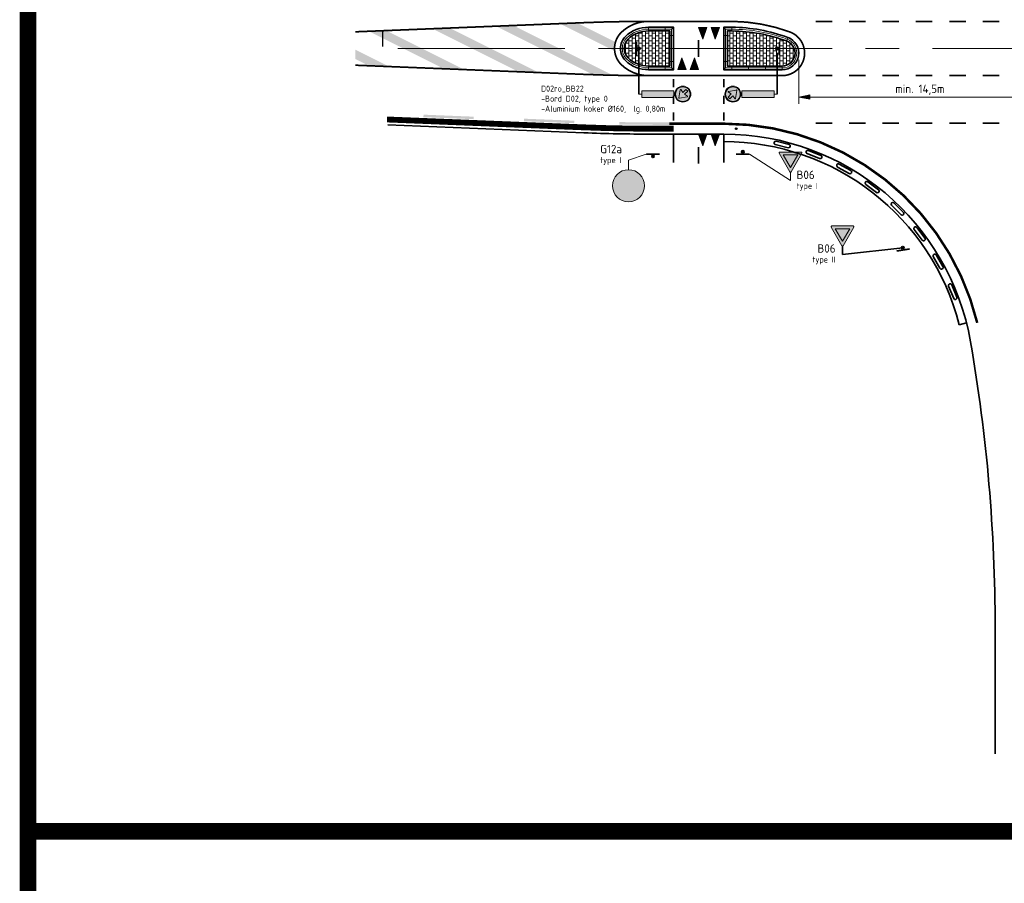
# Model space of a CAD drawing. Header units: metres. Extents: x -699 to 2316, y -1199 to 781.
# Tile 290 of 593: x 275 to 334, y 85 to 136. Entities that reach past the tile are written whole.
import ezdxf

# ---------------------------------------------------------------- set-up
doc = ezdxf.new("R2010")
doc.units = ezdxf.units.M
doc.header["$PDMODE"] = 1
doc.linetypes.add('AM-AS', pattern=[16, 10, -2, 2, -2])
doc.linetypes.add('VW-1-1_STREEP', pattern=[2, 1, -1])
for name, color, linetype, lineweight in [('B-WE-VW-VERKEERSTEKEN_BORD-GD', 252, 'Continuous', 18), ('N-WA-IE-MEUBILAIR_WEGMEUBILAIR-S', 7, 'Continuous', 25), ('N-WA-VW-MARKERING_DYNAMISCH-G', 7, 'Continuous', 35), ('N-WA-VW-VERKEERSTEKEN_BORD-G', 7, 'Continuous', 35), ('N-WE-AM-AS-G', 10, 'AM-AS', 18), ('N-WE-VH-KANTVERHARDING-G', 210, 'Continuous', 35), ('N-WE-VH-M-200', 7, 'Continuous', 18), ('N-WE-VH-STOOTBAND-G', 7, 'Continuous', 35), ('N-WE-VH-VERHARDING_BETON-G', 252, 'Continuous', 35), ('N-WE-VH-VERHARDING_BETONSTRAATSTEEN-A', 252, 'Continuous', 18), ('N-WE-VW-MARKERING_DWARS_DRIEHOEK_5070-G', 7, 'VW-HAAIETAND70-L-N', 35), ('N-WE-VW-MARKERING_LANGS_STREEP_DOORGETROKKEN_010-G', 7, 'Continuous', 13), ('N-WE-VW-MARKERING_LANGS_STREEP_DOORGETROKKEN_015-G', 7, 'Continuous', 13), ('X-XX-AL-M', 7, 'Continuous', 18)]:
    doc.layers.add(name, color=color, linetype=linetype, lineweight=lineweight)
for name, color, linetype, lineweight, true_color in [('N-WA-VW-VERKEERSTEKEN_BLAUW', 7, 'Continuous', 5, 0x005b8c), ('N-WA-VW-VERKEERSTEKEN_GEEL', 7, 'Continuous', 5, 0xf7b500), ('N-WA-VW-VERKEERSTEKEN_ROOD', 7, 'Continuous', 5, 0xbb1e10), ('N-WA-VW-VERKEERSTEKEN_WIT', 7, 'Continuous', 5, 0xf1f0ea)]:
    doc.layers.add(name, color=color, linetype=linetype, lineweight=lineweight, true_color=true_color)
doc.layers.add('N-WE-VW-MARKERING_OVERIG_VERDRIJFSTREEP-G', color=7, linetype='Continuous')
doc.layers.add('to-xx-view', color=1, linetype='Continuous', lineweight=25, plot=False)
doc.styles.add('NLCS-ISO Standaard', font='NLCS-ISO.ttf')
doc.linetypes.add('VW-HAAIETAND70-L-N', pattern='A,0,-0.5,[149,NLCS.SHX,S=1,R=0,X=-0.625,Y=0],-0.5', length=1)
doc.dimstyles.new('NLCS-M200-T25-Pijl', dxfattribs={"dimtxt": 0.5, "dimasz": 0.375, "dimexe": 0.4, "dimexo": 0.4, "dimgap": 0.14, "dimtad": 1, "dimlfac": -1, "dimzin": 0, "dimdsep": 46, "dimtxsty": 'NLCS-ISO Standaard', "dimblk": 'Pijl', "dimblk1": 'Pijl', "dimblk2": 'Pijl', "dimcen": 2.5, "dimdle": 2, "dimclrd": 256, "dimclre": 256, "dimclrt": 256, "dimadec": 0, "dimazin": 0, "dimtfac": 1, "dimtofl": 0, "dimtmove": 0, "dimatfit": 3, "dimldrblk": 'Pijl', "dimfxl": 1, "dimtolj": 1, "dimtzin": 0, "dimlwd": 18, "dimlwe": 18, "dimarcsym": 0})

# ---------------------------------------------------------------- blocks, each defined once
blk = doc.blocks.new('Haai70')
at = {"linetype": 'Continuous', "lineweight": 5}
blk.add_hatch(color=256, dxfattribs=at).paths.add_polyline_path([(-0.25, 0), (0.2499999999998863, 2.273736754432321e-13), (2.842170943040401e-14, -0.7000000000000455)])
blk.add_lwpolyline([(-0.25, 0), (0.2499999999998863, 2.273736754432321e-13), (2.842170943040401e-14, -0.7000000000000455)], close=True, dxfattribs=at)
blk = doc.blocks.new('SIE-WEG_GLASBOLREFLECTOR-SO')
for p, q in [((-0.3750000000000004, 0), (-0.199132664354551, 0)), ((-0.1411659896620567, 0.1408067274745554), (-0.2649110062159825, 0.2645517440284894)), ((-4.547473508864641e-16, 0.1999981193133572), (-4.547473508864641e-16, 0.375)), ((0.1422886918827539, 0.1414213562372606), (0.2654190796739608, 0.2645517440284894)), ((0.2008673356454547, 0), (0.3749999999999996, 0)), ((-0.2649110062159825, -0.2657783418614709), (-0.1405540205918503, -0.1414213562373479)), ((-4.547473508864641e-16, -0.375), (-4.547473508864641e-16, -0.1999981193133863)), ((0.2654190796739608, -0.2657783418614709), (0.1416740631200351, -0.1420333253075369))]:
    blk.add_line(p, q)
for centre, radius in [((-4.547473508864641e-16, 0), 0.375), ((0.000867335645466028, 0), 0.2)]:
    blk.add_circle(centre, radius)
blk = doc.blocks.new('glasbol')
at = {"layer": 'N-WA-IE-MEUBILAIR_WEGMEUBILAIR-S'}
blk.add_blockref('SIE-WEG_GLASBOLREFLECTOR-SO', (-0.0008673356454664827, 0), dxfattribs=at)
blk = doc.blocks.new('PAAL')
h = blk.add_hatch(color=256)
edge = h.paths.add_edge_path()
edge.add_arc((0, 0), 0.07500000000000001, 0, 360)
at = {"const_width": 0.1, "flags": 128}
blk.add_lwpolyline([(0.4000000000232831, 0.1375000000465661), (-0.3999999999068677, 0.1375000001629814)], dxfattribs=at)
blk.add_circle((0, 0), 0.07500000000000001)
blk = doc.blocks.new('B06')
at = {"layer": 'N-WA-VW-VERKEERSTEKEN_ROOD'}
h = blk.add_hatch(color=256, dxfattribs=at)
edge = h.paths.add_edge_path()
edge.add_arc((-0.322549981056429, 0.5789099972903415), 0.02110199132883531, 88.06856073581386, 215.1021070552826)
edge.add_line((-0.339814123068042, 0.5667756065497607), (-0.01740215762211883, 0.009035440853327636))
edge.add_arc((-9.039658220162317e-05, 0.02110179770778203), 0.02110199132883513, 214.8766292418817, 325.6142588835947)
edge.add_line((0.01732410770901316, 0.009184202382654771), (0.3396500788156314, 0.5667756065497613))
edge.add_arc((0.3223859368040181, 0.5789099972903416), 0.02110199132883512, 324.897892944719, 451.9314392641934)
edge.add_line((0.3216747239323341, 0.5999999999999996), (-0.3218387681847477, 0.5999999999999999))
h.paths.add_polyline_path([(0.2158005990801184, 0.5173301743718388), (-0.2159742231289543, 0.517330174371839), (-8.681202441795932e-05, 0.1435066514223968)], flags=16)
at = {"layer": 'N-WA-VW-VERKEERSTEKEN_WIT'}
blk.add_hatch(color=256, dxfattribs=at).paths.add_polyline_path([(-0.2159742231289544, 0.517330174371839), (-8.681202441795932e-05, 0.1435066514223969), (0.2158005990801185, 0.5173301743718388)])
at = {"layer": 'N-WA-VW-VERKEERSTEKEN_ROOD'}
blk.add_lwpolyline([(-0.3218387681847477, 0.5999999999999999, 0.619021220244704), (-0.339814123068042, 0.5667756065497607), (-0.01740215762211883, 0.009035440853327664, 0.5246646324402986), (0.01732410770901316, 0.009184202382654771), (0.3396500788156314, 0.5667756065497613, 0.6190212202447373), (0.3216747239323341, 0.5999999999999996)], format="xyb", close=True, dxfattribs=at)
blk.add_lwpolyline([(0.2158005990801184, 0.5173301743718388), (-0.2159742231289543, 0.517330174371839), (-8.681202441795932e-05, 0.1435066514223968)], close=True, dxfattribs=at)
blk = doc.blocks.new('g12A')
at = {"layer": 'N-WA-VW-VERKEERSTEKEN_BLAUW'}
h = blk.add_hatch(color=256, dxfattribs=at)
edge = h.paths.add_edge_path()
edge.add_arc((2.764863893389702e-10, 0.4800000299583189), 0.4418718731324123, 0, 360)
edge = h.paths.add_edge_path(flags=0)
edge.add_line((0.07133211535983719, 0.3507374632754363), (0.08569806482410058, 0.3206364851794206))
edge.add_arc((0.1439608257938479, 0.227577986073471), 0.1097926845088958, 122.0501669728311, 173.654965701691)
edge.add_line((0.03484068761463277, 0.239711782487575), (0.01874000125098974, 0.2396578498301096))
edge.add_line((0.01874000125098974, 0.2396578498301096), (0.07133211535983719, 0.3507374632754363))
h.paths.add_polyline_path([(-0.1022216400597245, 0.3588639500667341), (-0.09913572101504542, 0.3673521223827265), (0.03737177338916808, 0.3673521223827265), (-0.01354741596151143, 0.2598058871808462)], flags=0)
edge = h.paths.add_edge_path(flags=0)
edge.add_arc((0.1439608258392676, 0.2275779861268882), 0.07198901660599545, 200.7712522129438, 454.9338805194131)
edge.add_line((0.1377693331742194, 0.2993002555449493), (0.1840121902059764, 0.2024075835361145))
edge.add_line((0.1840121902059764, 0.2024075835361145), (0.07665082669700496, 0.2020479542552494))
edge = h.paths.add_edge_path(flags=0)
edge.add_line((0.1241772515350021, 0.2400110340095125), (0.1021443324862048, 0.2861766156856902))
edge.add_arc((0.1439608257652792, 0.2275779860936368), 0.0719890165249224, 125.5119851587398, 170.1931474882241)
edge.add_line((0.07302374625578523, 0.2398396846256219), (0.1241772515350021, 0.2400110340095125))
edge = h.paths.add_edge_path(flags=0)
edge.add_line((-0.127300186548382, 0.2898825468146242), (-0.1557746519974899, 0.2115602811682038))
edge.add_line((-0.1557746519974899, 0.2115602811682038), (-0.1913032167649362, 0.2244768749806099))
edge.add_line((-0.1913032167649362, 0.2244768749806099), (-0.1640048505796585, 0.2995641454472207))
edge.add_arc((-0.1633634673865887, 0.227577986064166), 0.07198901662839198, 90.5104811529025, 419.9367764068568)
edge = h.paths.add_edge_path(flags=16)
edge.add_arc((-0.1633634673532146, 0.227577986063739), 0.1097926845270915, -276.7106744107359, 12.078334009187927, ccw=False)
edge.add_line((-0.150533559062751, 0.3366184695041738), (-0.1115855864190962, 0.4437493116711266))
edge.add_line((-0.1115855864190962, 0.4437493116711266), (-0.08527556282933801, 0.4620473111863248))
edge.add_line((-0.08527556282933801, 0.4620473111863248), (-0.02514165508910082, 0.4620473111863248))
edge.add_line((-0.02514165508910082, 0.4620473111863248), (-0.02514165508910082, 0.4242436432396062))
edge.add_line((-0.02514165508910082, 0.4242436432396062), (-0.07342219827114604, 0.4242436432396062))
edge.add_line((-0.07342219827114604, 0.4242436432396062), (-0.08015481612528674, 0.4195612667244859))
edge.add_line((-0.08015481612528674, 0.4195612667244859), (-0.08539200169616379, 0.4051557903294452))
edge.add_line((-0.08539200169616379, 0.4051557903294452), (0.03082698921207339, 0.4051557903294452))
edge.add_line((0.03082698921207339, 0.4051557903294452), (0.03082698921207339, 0.435484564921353))
edge.add_line((0.03082698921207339, 0.435484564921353), (0.1212572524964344, 0.435484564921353))
edge.add_line((0.1212572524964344, 0.435484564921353), (0.1212572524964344, 0.3976808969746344))
edge.add_line((0.1212572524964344, 0.3976808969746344), (0.09355810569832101, 0.3976808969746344))
edge.add_line((0.09355810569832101, 0.3976808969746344), (0.09126317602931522, 0.3928337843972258))
edge.add_line((0.09126317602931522, 0.3928337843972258), (0.1205494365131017, 0.3348455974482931))
edge.add_arc((0.1439608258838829, 0.2275779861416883), 0.1097926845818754, -166.48306365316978, 102.31186368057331, ccw=False)
edge.add_line((0.03720930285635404, 0.2019158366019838), (-0.01231500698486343, 0.2017499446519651))
edge.add_line((-0.01231500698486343, 0.2017499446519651), (-0.0560013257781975, 0.250551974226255))
edge = h.paths.add_edge_path(flags=0)
edge.add_line((-0.1847741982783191, 0.6181774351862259), (-0.1616456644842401, 0.6798243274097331))
edge.add_arc((-0.1633634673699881, 0.6102051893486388), 0.06964032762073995, 88.58655405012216, 252.5646608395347)
edge.add_arc((-0.1634657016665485, 0.6102029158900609), 0.06960759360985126, 252.6443855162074, 410.2965501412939)
edge.add_line((-0.1189993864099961, 0.6637562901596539), (-0.1421480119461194, 0.6020300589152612))
edge.add_arc((-0.1633805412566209, 0.6103164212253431), 0.02279219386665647, 159.8243451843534, 338.68092333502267, ccw=False)
edge = h.paths.add_edge_path(flags=16)
edge.add_line((-0.2290493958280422, 0.722249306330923), (-0.2231880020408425, 0.7025301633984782))
edge.add_arc((-0.1633853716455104, 0.6102074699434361), 0.1099992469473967, 122.933413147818, 356.516282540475)
edge.add_line((-0.05358939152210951, 0.603523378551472), (-0.02661094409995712, 0.5763925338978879))
edge.add_line((-0.02661094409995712, 0.5763925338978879), (0.03882178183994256, 0.5756263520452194))
edge.add_arc((0.1440178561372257, 0.6077343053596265), 0.109986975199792, 196.9732412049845, 325.7313202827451)
edge.add_arc((0.1440297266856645, 0.6077298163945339), 0.1099746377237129, 325.7297707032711, 528.3780169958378)
edge.add_line((0.0363097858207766, 0.6298846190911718), (-0.001219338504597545, 0.6300139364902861))
edge.add_line((-0.001219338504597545, 0.6300139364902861), (0.02285311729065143, 0.678866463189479))
edge.add_line((0.02285311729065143, 0.678866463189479), (-0.03462750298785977, 0.7511687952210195))
edge.add_line((-0.03462750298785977, 0.7511687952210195), (-0.08602489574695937, 0.751633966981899))
edge.add_line((-0.08602489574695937, 0.751633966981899), (-0.08058777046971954, 0.7661262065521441))
edge.add_line((-0.08058777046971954, 0.7661262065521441), (-0.02979513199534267, 0.7656665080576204))
edge.add_line((-0.02979513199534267, 0.7656665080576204), (-0.02938106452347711, 0.8114173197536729))
edge.add_line((-0.02938106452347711, 0.8114173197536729), (-0.08918867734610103, 0.8119586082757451))
edge.add_arc((-0.08559813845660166, 0.7736877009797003), 0.0384389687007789, 95.35974492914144, 160.2664102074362)
edge.add_line((-0.1217796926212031, 0.7866665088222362), (-0.1480434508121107, 0.7191315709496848))
edge.add_arc((-0.1633853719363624, 0.6102074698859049), 0.1099992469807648, 81.98264983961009, 93.65054534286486)
edge.add_line((-0.1703891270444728, 0.7199835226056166), (-0.1771779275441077, 0.7436240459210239))
edge.add_line((-0.1771779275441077, 0.7436240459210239), (-0.2290493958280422, 0.722249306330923))
edge = h.paths.add_edge_path(flags=16)
edge.add_line((0.1998606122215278, 0.7306551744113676), (0.2001298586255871, 0.7604045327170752))
edge.add_line((0.2001298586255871, 0.7604045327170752), (0.05641776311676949, 0.7617051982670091))
edge.add_arc((0.05620445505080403, 0.7527826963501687), 0.008925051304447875, 88.63050470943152, 201.4910732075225)
edge.add_line((0.04789992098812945, 0.7495129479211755), (0.07001343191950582, 0.7123479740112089))
edge.add_arc((0.07510472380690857, 0.7196974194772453), 0.008940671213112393, 235.287910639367, 307.1403180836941)
edge.add_line((0.08050282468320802, 0.7125702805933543), (0.100577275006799, 0.7231812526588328))
edge.add_line((0.100577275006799, 0.7231812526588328), (0.1209031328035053, 0.7292360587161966))
edge.add_line((0.1209031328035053, 0.7292360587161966), (0.1418349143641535, 0.7311077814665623))
edge.add_line((0.1418349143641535, 0.7311077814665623), (0.1998606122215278, 0.7306551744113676))
edge = h.paths.add_edge_path(flags=0)
edge.add_line((0.1442727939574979, 0.5853460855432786), (0.06225347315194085, 0.5860884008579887))
edge.add_arc((0.1439889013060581, 0.6059118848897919), 0.0841049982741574, 193.6328440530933, 467.4521142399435)
edge.add_arc((0.1439522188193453, 0.6079051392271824), 0.08219442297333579, 107.8444319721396, 172.0174188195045)
edge.add_line((0.06255423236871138, 0.6193196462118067), (0.1445735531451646, 0.6185773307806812))
edge.add_arc((0.1398311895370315, 0.6020032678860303), 0.01723918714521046, -75.06958113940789, 74.0324992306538, ccw=False)
at = {"layer": 'N-WA-VW-VERKEERSTEKEN_WIT'}
h = blk.add_hatch(color=256, dxfattribs=at)
h.dxf.hatch_style = 1
edge = h.paths.add_edge_path()
edge.add_arc((0, 0.4799999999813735), 0.48, 0, 360)
at = {"layer": 'N-WA-VW-VERKEERSTEKEN_BLAUW'}
blk.add_circle((0, 0.4799999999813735), 0.48, dxfattribs=at)
blk = doc.blocks.new('D02 (op zuil)')
at = {"layer": 'N-WA-VW-VERKEERSTEKEN_BLAUW'}
h = blk.add_hatch(color=256, dxfattribs=at)
h.paths.add_polyline_path([(-0.2761699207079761, 0.3, 1), (0.2761699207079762, 0.3, 1)])
h.paths.add_polyline_path([(0.1537844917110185, 0.1733313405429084, -0.6532438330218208), (0.13924349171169, 0.1516497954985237), (-0.1577722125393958, 0.204860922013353, -0.6916038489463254), (-0.163818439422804, 0.2350311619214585), (-0.05976376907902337, 0.300042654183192), (-0.1769901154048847, 0.4172969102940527), (-0.1119036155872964, 0.4823834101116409), (0.005350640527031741, 0.3651570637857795), (0.07036213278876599, 0.4692117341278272, -0.6883363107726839), (0.1004488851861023, 0.463631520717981)], flags=16)
at = {"layer": 'N-WA-VW-VERKEERSTEKEN_WIT'}
h = blk.add_hatch(color=256, dxfattribs=at)
h.paths.add_polyline_path([(-0.2999999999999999, 0.3, 1), (0.3, 0.3, 1)])
h.paths.add_polyline_path([(0.2761699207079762, 0.3, -1), (-0.2761699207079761, 0.3, -1)], flags=16)
h.paths.add_polyline_path([(-0.1769901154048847, 0.4172969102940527), (-0.1119036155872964, 0.4823834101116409), (0.005350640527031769, 0.3651570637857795), (0.07036213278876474, 0.4692117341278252, -0.6883363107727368), (0.1004488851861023, 0.4636315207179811), (0.1537844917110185, 0.1733313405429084, -0.6532438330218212), (0.13924349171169, 0.1516497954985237), (-0.1577722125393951, 0.2048609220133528, -0.6916038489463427), (-0.1638184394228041, 0.2350311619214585), (-0.05976376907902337, 0.300042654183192)], flags=0)
at = {"layer": 'N-WA-VW-VERKEERSTEKEN_BLAUW'}
blk.add_lwpolyline([(-0.1119036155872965, 0.4823834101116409), (-0.1769901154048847, 0.4172969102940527), (-0.05976376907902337, 0.300042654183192), (-0.1638184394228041, 0.2350311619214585, 0.6810149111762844), (-0.158238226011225, 0.2049444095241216), (0.13924349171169, 0.1516497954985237, 0.6532438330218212), (0.1537844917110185, 0.1733313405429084), (0.1004488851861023, 0.4636315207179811, 0.68833631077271), (0.07036213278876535, 0.4692117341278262), (0.005350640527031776, 0.3651570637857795), (-0.1119036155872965, 0.4823834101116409)], format="xyb", dxfattribs=at)
for radius in [0.3, 0.2761699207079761]:
    blk.add_circle((5.510728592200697e-17, 0.3), radius, dxfattribs=at)
blk = doc.blocks.new('Pijl')
h = blk.add_hatch(color=256)
h.paths.add_polyline_path([(2.220446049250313e-16, 0), (-1.75, 0.352142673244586), (-1.749922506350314, 1.310063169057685e-14)])
h.paths.add_polyline_path([(-1.749922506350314, 1.310063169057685e-14), (-1.749845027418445, -0.3520757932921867), (0, 0)])
for p, q in [((-1.901878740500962, 1.4210854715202e-14), (0, 0)), ((0, 0), (-1.75, 0.352142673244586)), ((-1.75, 0.352142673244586), (-1.749845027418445, -0.3520757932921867)), ((0, 0), (-1.749845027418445, -0.3520757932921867))]:
    blk.add_line(p, q)
blk = doc.blocks.new('*D1495')
at = {"layer": 'Defpoints', "color": 0, "transparency": 16777216}
for p in [(322.0557176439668, 134.2589841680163), (336.5617176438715, 131.6239927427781), (336.5617176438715, 131.6239927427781)]:
    blk.add_point(p, dxfattribs=at)
at = {"layer": 'X-XX-AL-M', "lineweight": 18, "transparency": 16777216}
for p, q in [((322.0557176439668, 133.8589841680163), (322.0557176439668, 131.2239927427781)), ((322.4307176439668, 131.6239927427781), (336.1867176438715, 131.6239927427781))]:
    blk.add_line(p, q, dxfattribs=at)
at = {"layer": 'X-XX-AL-M', "lineweight": 18, "transparency": 16777216, "xscale": 0.375, "yscale": 0.375, "zscale": 0.375, "rotation": 180}
blk.add_blockref('Pijl', (322.0557176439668, 131.6239927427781), dxfattribs=at)
at = {"layer": 'X-XX-AL-M', "lineweight": 18, "transparency": 16777216, "xscale": 0.375, "yscale": 0.375, "zscale": 0.375}
blk.add_blockref('Pijl', (336.5617176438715, 131.6239927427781), dxfattribs=at)
at = {"layer": 'X-XX-AL-M', "transparency": 16777216, "insert": (329.3087176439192, 132.0639927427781), "char_height": 0.5, "attachment_point": 5, "style": 'NLCS-ISO Standaard'}
blk.add_mtext('\\A1;min. 14,5m', dxfattribs=at)

msp = doc.modelspace()

# ---------------------------------------------------------------- hatches: boundary and pattern name
at = {"layer": 'N-WA-VW-VERKEERSTEKEN_GEEL'}
h = msp.add_hatch(color=256, dxfattribs=at)
h.dxf.hatch_style = 1
h.paths.add_polyline_path([(320.5757176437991, 131.6105256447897), (320.5757176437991, 131.9945256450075), (318.6557176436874, 131.9945256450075), (318.6557176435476, 131.6105256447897)])
at = {"layer": 'N-WE-VH-VERHARDING_BETONSTRAATSTEEN-A'}
h = msp.add_hatch(dxfattribs=at)
h.set_pattern_fill('VB-KLINKERVERHARDING', color=256, scale=0.2, style=0, pattern_type=2)
h.set_pattern_definition([(0, (-0.125, 0), (0.2, 0.15), [0.2, -0.2]), (90, (-0.125, 0), (-0.2, 1.224646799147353e-17), [])])
edge = h.paths.add_edge_path()
edge.add_arc((312.3769687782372, 134.5339841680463), 0.7750000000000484, 133.5311521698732, 226.4688478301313)
edge.add_arc((313.0657176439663, 135.2589841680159), 1.774999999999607, 226.4688478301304, 270.0000000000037)
edge.add_line((313.0657176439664, 133.4839841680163), (314.3357176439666, 133.4839841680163))
edge.add_line((314.3357176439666, 133.4839841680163), (314.3357176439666, 135.5839841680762))
edge.add_line((314.3357176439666, 135.5839841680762), (313.0657176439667, 135.5839841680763))
edge.add_arc((313.0657176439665, 133.8089841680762), 1.775000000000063, 89.99999999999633, 133.531152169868)
h = msp.add_hatch(dxfattribs=at)
h.set_pattern_fill('VB-KLINKERVERHARDING', color=256, scale=0.2, style=0, pattern_type=2)
h.set_pattern_definition([(0, (0.125, 0), (0.2, 0.15), [0.2, -0.2]), (90, (0.125, 0), (-0.2, 1.224646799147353e-17), [])])
edge = h.paths.add_edge_path()
edge.add_line((318.0557176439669, 135.5839841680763), (317.7857176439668, 135.5839841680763))
edge.add_line((317.7857176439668, 135.5839841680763), (317.7857176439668, 133.4839841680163))
edge.add_line((317.7857176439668, 133.4839841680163), (321.0557176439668, 133.4839841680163))
edge.add_arc((321.0557176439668, 134.2589841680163), 0.7750000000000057, 269.9999999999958, 430.0982579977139)
edge.add_arc((317.9563594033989, 125.8096045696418), 9.774884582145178, 69.87540147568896, 89.41759865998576)

# ---------------------------------------------------------------- linework, layer by layer
at = {"layer": 'B-WE-VW-VERKEERSTEKEN_BORD-GD'}
for p, q in [((318.5957176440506, 131.8025256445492), (318.6557176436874, 131.8025256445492)), ((320.5757176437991, 131.8025256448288), (320.7557176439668, 131.8025256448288))]:
    msp.add_line(p, q, dxfattribs=at)
msp.add_lwpolyline([(320.5757176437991, 131.6105256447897), (320.5757176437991, 131.9945256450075), (318.6557176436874, 131.9945256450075), (318.6557176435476, 131.6105256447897)], close=True, dxfattribs=at)
at = {"layer": 'N-WA-VW-MARKERING_DYNAMISCH-G', "color": 251, "linetype": 'VW-1-1_STREEP', "ltscale": 0.85, "const_width": 0.35, "flags": 128}
msp.add_lwpolyline([(297.4079981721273, 130.285584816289), (309.2069034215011, 129.813628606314, 0.00999500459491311), (313.1907176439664, 129.7339841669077), (314.5607176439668, 129.7339841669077)], format="xyb", dxfattribs=at)
at = {"layer": 'N-WA-VW-VERKEERSTEKEN_BORD-G'}
for p, q in [((320.7557176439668, 134.2589841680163), (320.7557176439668, 131.8025256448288)), ((324.6752926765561, 122.7114440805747), (324.6752926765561, 122.2114440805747)), ((324.6752926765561, 122.2114440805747), (328.2873867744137, 122.6089832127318))]:
    msp.add_line(p, q, dxfattribs=at)
at = {"layer": 'N-WA-VW-VERKEERSTEKEN_BORD-G', "lineweight": 13}
for p, q in [((311.8614946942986, 127.8501769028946), (312.9274321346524, 128.2128670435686)), ((321.5617205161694, 126.633308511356), (319.1054591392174, 128.2109133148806)), ((311.8614946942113, 127.2788677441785), (311.8614946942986, 127.8501769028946)), ((321.5617205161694, 126.6333085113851), (321.5617205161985, 127.1333085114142))]:
    msp.add_line(p, q, dxfattribs=at)
at = {"layer": 'N-WE-AM-AS-G'}
msp.add_lwpolyline([(298.0586877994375, 134.5339841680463), (393.3430900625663, 134.5339841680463)], dxfattribs=at)
at = {"layer": 'N-WE-VH-KANTVERHARDING-G', "color": 8, "lineweight": 18}
for p, q in [((313.0657176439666, 135.5839841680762), (313.0657176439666, 135.8089841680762)), ((314.0657176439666, 135.5839841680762), (314.0657176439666, 135.8089841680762)), ((314.4456394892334, 135.693906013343), (314.5607176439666, 135.8089841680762)), ((317.5607176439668, 135.8089841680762), (317.6757957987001, 135.693906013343)), ((314.5607176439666, 135.3139841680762), (314.3357176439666, 135.3139841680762)), ((317.7857176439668, 135.3139841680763), (317.5607176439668, 135.3139841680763)), ((321.3195339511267, 134.9876994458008), (321.3961257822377, 135.1992619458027)), ((313.0657176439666, 133.2589841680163), (313.0657176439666, 133.4839841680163)), ((314.0657176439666, 133.2589841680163), (314.0657176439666, 133.4839841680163)), ((314.3357176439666, 133.7539841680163), (314.5607176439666, 133.7539841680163)), ((314.4456394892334, 133.3740623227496), (314.5607176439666, 133.2589841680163)), ((317.5607176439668, 133.7539841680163), (317.7857176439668, 133.7539841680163)), ((317.6757957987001, 133.3740623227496), (317.5607176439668, 133.2589841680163)), ((318.0557176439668, 133.4839841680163), (318.0557176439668, 133.2589841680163)), ((319.0557176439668, 133.4839841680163), (319.0557176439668, 133.2589841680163)), ((320.0557176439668, 133.4839841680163), (320.0557176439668, 133.2589841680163)), ((321.0557176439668, 133.4839841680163), (321.0557176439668, 133.2589841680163))]:
    msp.add_line(p, q, dxfattribs=at)
at = {"layer": 'N-WE-VH-KANTVERHARDING-G'}
for p, q in [((314.5607176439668, 129.4089841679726), (314.5607176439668, 127.713976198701)), ((317.5607176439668, 129.4089841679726), (317.5607176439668, 127.713976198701)), ((333.8107176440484, 92.31409713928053), (333.8107176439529, 99.8852966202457))]:
    msp.add_line(p, q, dxfattribs=at)
for points in [[(311.6882199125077, 135.2589841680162, 0.4293119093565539), (311.6882199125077, 133.8089841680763, 0.1922581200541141), (313.0657176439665, 133.2589841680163), (314.5607176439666, 133.2589841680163), (314.5607176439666, 135.8089841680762), (313.0657176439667, 135.8089841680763, 0.1922581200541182)], [(311.8431884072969, 135.095859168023, 0.4293119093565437), (311.8431884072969, 133.9721091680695, 0.1922581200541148), (313.0657176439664, 133.4839841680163), (314.3357176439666, 133.4839841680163), (314.3357176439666, 135.5839841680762), (313.0657176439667, 135.5839841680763, 0.1922581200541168)], [(318.0557176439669, 135.8089841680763), (317.5607176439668, 135.8089841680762), (317.5607176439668, 133.2589841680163), (321.0557176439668, 133.2589841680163, 0.8398304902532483), (321.3961257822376, 135.1992619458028, 0.08552208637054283)], [(318.0557176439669, 135.5839841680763), (317.7857176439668, 135.5839841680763), (317.7857176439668, 133.4839841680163), (321.0557176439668, 133.4839841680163, 0.8398304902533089), (321.3195339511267, 134.9876994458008, 0.08547618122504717)]]:
    msp.add_lwpolyline(points, format="xyb", close=True, dxfattribs=at)
at = {"layer": 'N-WE-VH-KANTVERHARDING-G', "color": 8, "lineweight": 18}
msp.add_lwpolyline([(311.7674798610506, 135.1755525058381, 0.4293119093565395), (311.7674798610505, 133.8924158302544, 0.1922581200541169), (313.0657176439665, 133.3740623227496), (314.4456394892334, 133.3740623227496), (314.4456394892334, 135.693906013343), (313.0657176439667, 135.693906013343, 0.1922581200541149)], format="xyb", close=True, dxfattribs=at)
msp.add_lwpolyline([(321.0557176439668, 133.3714841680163, 0.8398304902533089), (321.3578298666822, 135.0934806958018, 0.08627058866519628), (318.0557176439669, 135.693906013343), (317.6757957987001, 135.693906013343), (317.6757957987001, 133.3740623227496), (321.0557176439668, 133.3740623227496)], format="xyb", dxfattribs=at)
msp.add_lwpolyline([(318.055717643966, 135.8089841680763), (318.0557176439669, 135.5839841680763)], dxfattribs=at)
at = {"layer": 'N-WE-VH-KANTVERHARDING-G', "flags": 128}
msp.add_lwpolyline([(297.4581934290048, 129.9583171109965), (309.1939138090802, 129.4888882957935, 0.009995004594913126), (313.1907176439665, 129.4089841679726), (317.5607176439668, 129.4089841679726)], format="xyb", dxfattribs=at)
at = {"layer": 'N-WE-VH-KANTVERHARDING-G'}
for centre, radius, start, end in [((317.5607176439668, 114.4089841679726), 15, 9.838226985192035, 90), ((233.810717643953, 99.88529661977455), 100, 2.703217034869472e-10, 9.838226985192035)]:
    msp.add_arc(centre, radius, start, end, dxfattribs=at)
at = {"layer": 'N-WE-VH-STOOTBAND-G'}
for points in [[(320.6499416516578, 128.7862820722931, -0.9999999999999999), (320.6972595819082, 128.9806040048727), (321.4745473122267, 128.7913322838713, -0.9999999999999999), (321.4272293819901, 128.5970103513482)], [(322.558747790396, 128.239012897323, -0.9999999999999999), (322.6318141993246, 128.4251883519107), (323.3765160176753, 128.1329227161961, -0.9999999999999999), (323.3034496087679, 127.9467472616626)], [(324.3764211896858, 127.4395706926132, -0.9999999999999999), (324.4739038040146, 127.6142049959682), (325.1724410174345, 127.2242745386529, -0.9999999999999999), (325.0749584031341, 127.0496402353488)], [(326.0698188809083, 126.4025322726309, -0.9999999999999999), (326.189940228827, 126.5624411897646), (326.8295758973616, 126.0819557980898, -0.9999999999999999), (326.7094545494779, 125.9220468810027)], [(327.6080639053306, 125.1468067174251, -0.9999999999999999), (327.7486337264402, 125.2890745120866), (328.3177049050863, 124.7267952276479, -0.9999999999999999), (328.1771350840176, 124.5845274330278)], [(328.9631083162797, 123.6952905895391, -0.9999999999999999), (329.1215634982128, 123.8173231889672), (329.6096938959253, 123.1835024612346, -0.9999999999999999), (329.4512387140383, 123.061469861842)], [(330.1102445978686, 122.0744504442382, -0.9999999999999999), (330.2836959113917, 122.1740227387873), (330.6819850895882, 121.480217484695, -0.9999999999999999), (330.5085337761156, 121.3806451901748)], [(331.0285561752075, 120.3138402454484, -0.9999999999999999), (331.2138409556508, 120.3891366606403), (331.5150266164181, 119.6479975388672, -0.9999999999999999), (331.3297418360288, 119.5727011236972)]]:
    msp.add_lwpolyline(points, format="xyb", close=True, dxfattribs=at)
at = {"layer": 'N-WE-VH-VERHARDING_BETON-G'}
for p, q in [((317.5607176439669, 128.9589841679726), (317.5607176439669, 129.4089841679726)), ((332.0972234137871, 118.1089841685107), (331.6611282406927, 117.9979841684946))]:
    msp.add_line(p, q, dxfattribs=at)
msp.add_arc((317.560717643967, 114.4089841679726), 14.55000000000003, 14.28034996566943, 90, dxfattribs=at)
at = {"layer": 'N-WE-VW-MARKERING_LANGS_STREEP_DOORGETROKKEN_010-G'}
msp.add_line((318.3484569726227, 136.1589841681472), (313.2513201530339, 136.1589841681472), dxfattribs=at)
at = {"layer": 'N-WE-VW-MARKERING_LANGS_STREEP_DOORGETROKKEN_010-G', "linetype": 'Continuous', "const_width": 0.1}
for points in [[(295.5022764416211, 135.5336156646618), (309.2088019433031, 136.0818766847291, -0.009995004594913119), (313.0657176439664, 136.1589841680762), (317.5607176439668, 136.1589841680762)], [(313.0657176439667, 136.1589841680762, 0.1922581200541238), (311.4471578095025, 135.5127341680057, 0.4293119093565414), (311.4471578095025, 133.5552341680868, 0.1922581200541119), (313.0657176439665, 132.9089841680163)], [(317.5607176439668, 132.9089841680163), (321.0557176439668, 132.9089841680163, 0.8396054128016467), (321.5159387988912, 135.5281163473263, 0.08554947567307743), (318.0574374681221, 136.1589841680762), (317.5607176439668, 136.1589841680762)], [(317.5607176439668, 132.9089841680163), (313.0657176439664, 132.9089841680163, -0.009995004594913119), (309.2088019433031, 132.9860916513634), (295.5022764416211, 133.5343526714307)]]:
    msp.add_lwpolyline(points, format="xyb", dxfattribs=at)
at = {"layer": 'N-WE-VW-MARKERING_LANGS_STREEP_DOORGETROKKEN_010-G', "const_width": 0.1}
for points in [[(323.0607176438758, 136.1589841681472), (324.0607176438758, 136.1589841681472)], [(325.0607176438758, 136.1589841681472), (326.0607176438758, 136.1589841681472)], [(327.0607176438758, 136.1589841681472), (328.0607176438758, 136.1589841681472)], [(329.0607176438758, 136.1589841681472), (330.0607176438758, 136.1589841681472)], [(331.0607176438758, 136.1589841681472), (332.0607176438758, 136.1589841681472)], [(333.0607176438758, 136.1589841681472), (334.0607176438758, 136.1589841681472)], [(316.0607176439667, 134.0339841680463), (316.0607176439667, 135.0339841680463)], [(317.5607176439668, 132.2089841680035), (317.5607176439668, 132.7089841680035)], [(323.0607176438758, 132.9089841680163), (324.0607176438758, 132.9089841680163)], [(325.0607176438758, 132.9089841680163), (326.0607176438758, 132.9089841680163)], [(327.0607176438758, 132.9089841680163), (328.0607176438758, 132.9089841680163)], [(329.0607176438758, 132.9089841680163), (330.0607176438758, 132.9089841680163)], [(331.0607176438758, 132.9089841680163), (332.0607176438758, 132.9089841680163)], [(333.0607176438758, 132.9089841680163), (334.0607176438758, 132.9089841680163)], [(317.5607176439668, 131.2089841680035), (317.5607176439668, 131.7089841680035)], [(317.5607176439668, 130.2089841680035), (317.5607176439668, 130.7089841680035)], [(323.0607176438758, 130.0589841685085), (324.0607176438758, 130.0589841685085)], [(325.0607176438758, 130.0589841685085), (326.0607176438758, 130.0589841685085)], [(327.0607176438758, 130.0589841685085), (328.0607176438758, 130.0589841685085)], [(329.0607176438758, 130.0589841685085), (330.0607176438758, 130.0589841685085)], [(331.0607176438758, 130.0589841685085), (332.0607176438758, 130.0589841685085)], [(333.0607176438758, 130.0589841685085), (334.0607176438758, 130.0589841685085)], [(316.0607176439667, 127.6464841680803), (316.0607176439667, 128.6464841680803)]]:
    msp.add_lwpolyline(points, dxfattribs=at)
at = {"layer": 'N-WE-VW-MARKERING_LANGS_STREEP_DOORGETROKKEN_015-G', "const_width": 0.15, "flags": 128}
msp.add_lwpolyline([(332.7413179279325, 118.1089841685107, 0.3458034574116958), (317.5607176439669, 130.0339841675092), (314.3156198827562, 130.0339841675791)], format="xyb", dxfattribs=at)
at = {"layer": 'N-WE-VW-MARKERING_LANGS_STREEP_DOORGETROKKEN_015-G'}
for points in [[(302.6008577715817, 130.4531703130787), (299.59364719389, 130.5734587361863), (302.594862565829, 130.3032901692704), (299.5876519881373, 130.423578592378)], [(308.6152789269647, 130.2125934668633), (305.608068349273, 130.332881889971), (308.609283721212, 130.062713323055), (305.6020731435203, 130.1830017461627)], [(314.3160622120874, 130.1089828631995), (311.3159556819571, 130.1266769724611), (314.3151775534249, 129.9589854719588), (311.3150710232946, 129.9766795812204)]]:
    msp.add_solid(points, dxfattribs=at)
at = {"layer": 'N-WE-VW-MARKERING_OVERIG_VERDRIJFSTREEP-G'}
for points in [[(296.3145196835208, 135.5661053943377), (297.3497047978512, 135.607512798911), (300.8020077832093, 133.3223634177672), (302.0172252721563, 133.2737547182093)], [(300.1274823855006, 135.7186239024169), (301.1626674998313, 135.7600313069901), (305.2780950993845, 133.1433199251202), (306.4933125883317, 133.0947112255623)], [(303.9404450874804, 135.8711424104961), (304.9756302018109, 135.9125498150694), (309.7508655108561, 132.9659348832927), (310.9357481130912, 132.9324936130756)], [(307.7534077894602, 136.0236609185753), (308.7922732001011, 136.0632281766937), (311.0354805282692, 134.382626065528), (311.0827376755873, 134.9179969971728)], [(295.5022764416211, 133.9132285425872), (295.5022764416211, 134.4722280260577), (296.3259204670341, 133.5014069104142), (297.5411379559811, 133.4527982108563)]]:
    msp.add_solid(points, dxfattribs=at)
at = {"layer": 'to-xx-view'}
msp.add_line((297.1383179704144, 135.5940573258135), (297.1383179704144, 134.6481437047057), dxfattribs=at)
at = {"layer": 'to-xx-view', "const_width": 1}
msp.add_lwpolyline([(275.9176494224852, 172.4900894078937), (479.4814291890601, 172.4900894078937), (479.4814291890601, -14.19073007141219), (275.9176494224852, -14.19073007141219)], close=True, dxfattribs=at)

# ---------------------------------------------------------------- block references
at = {"xscale": 2, "yscale": 2, "zscale": 2, "rotation": 180}
msp.add_blockref('g12A', (311.8614946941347, 127.278867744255), dxfattribs=at)
at = {"layer": 'B-WE-VW-VERKEERSTEKEN_BORD-GD', "xscale": 1.599999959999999, "yscale": 1.599999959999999, "zscale": 1.599999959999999, "rotation": 90}
msp.add_blockref('D02 (op zuil)', (318.5957176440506, 131.8025256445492), dxfattribs=at)
at = {"layer": 'N-WA-IE-MEUBILAIR_WEGMEUBILAIR-S', "xscale": 0.1333333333, "yscale": 0.1333333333, "zscale": 0.1333333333, "rotation": 179.8276844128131}
msp.add_blockref('glasbol', (318.3107176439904, 129.733984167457), dxfattribs=at)
at = {"layer": 'N-WA-VW-VERKEERSTEKEN_BORD-G', "lineweight": 13}
for p, rotation in [((312.4769687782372, 134.5339841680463), 89.99999999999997), ((320.7557176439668, 134.5339841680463), 269.3111420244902), ((318.7054591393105, 128.3484133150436), 180)]:
    msp.add_blockref('PAAL', p, dxfattribs=dict(at, rotation=rotation))
msp.add_blockref('PAAL', (313.3274321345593, 128.0753670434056), dxfattribs=at)
at = {"layer": 'N-WA-VW-VERKEERSTEKEN_BORD-G', "xscale": 2, "yscale": 2, "zscale": 2}
for p in [(321.5617205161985, 127.1333085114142), (324.6752926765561, 122.7114440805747)]:
    msp.add_blockref('B06', p, dxfattribs=at)
at = {"layer": 'N-WA-VW-VERKEERSTEKEN_BORD-G', "lineweight": 13, "xscale": -1, "rotation": 189}
msp.add_blockref('PAAL', (328.2849899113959, 122.6089832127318), dxfattribs=at)
at = {"layer": 'N-WE-VW-MARKERING_DWARS_DRIEHOEK_5070-G'}
for p in [(316.3107176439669, 135.7964841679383), (317.0607176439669, 135.7964841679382), (316.3107176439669, 129.4089841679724), (317.0607176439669, 129.4089841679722)]:
    msp.add_blockref('Haai70', p, dxfattribs=at)
at = {"layer": 'N-WE-VW-MARKERING_DWARS_DRIEHOEK_5070-G', "rotation": 180}
for p in [(315.0607176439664, 133.2714841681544), (315.8107176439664, 133.2714841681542)]:
    msp.add_blockref('Haai70', p, dxfattribs=at)

# ---------------------------------------------------------------- dimensions: what is measured, and where the dimension line sits
at = {"layer": 'X-XX-AL-M'}
dim = msp.add_linear_dim(base=(336.5617176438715, 131.6239927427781), p1=(322.0557176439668, 134.2589841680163), p2=(336.5617176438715, 131.6239927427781), text='min. 14,5m', dimstyle='NLCS-M200-T25-Pijl', dxfattribs=at)
dim.commit()
dim.dimension.update_dxf_attribs({"geometry": '*D1495', "text_midpoint": (329.3087176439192, 132.0639927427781)})

# ---------------------------------------------------------------- next in the draw order: texts
at = {"layer": 'N-WE-VH-M-200', "insert": (306.62796940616, 130.6421256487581), "char_height": 0.36, "attachment_point": 7, "style": 'NLCS-ISO Standaard', "bg_fill": 2}
msp.add_mtext('D02ro_BB22\\P-Bord D02, type 0\\P-Aluminium koker %%C160,  lg. 0,80m', dxfattribs=at)
at = {"layer": 'N-WE-VH-M-200', "char_height": 0.5, "style": 'NLCS-ISO Standaard', "bg_fill": 3, "box_fill_scale": 1.1, "bg_fill_color": 256, "bg_fill_transparency": 0}
for s, insert, attachment_point in [('{\\fNLCS-ISO|b1|i0|c0|p34;G12a}', (310.1685921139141, 128.2653854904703), 7), ('{\\fNLCS-ISO|b1|i0|c0|p34;B06}', (321.9287958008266, 126.7216957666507), 7), ('{\\fNLCS-ISO|b1|i0|c0|p34;B06}', (324.2564802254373, 122.3132646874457), 9)]:
    msp.add_mtext(s, dxfattribs=dict(at, insert=insert, attachment_point=attachment_point))

# ---------------------------------------------------------------- next in the draw order: hatches: boundary and pattern name
at = {"layer": 'N-WA-VW-VERKEERSTEKEN_GEEL'}
h = msp.add_hatch(color=256, dxfattribs=at)
h.dxf.hatch_style = 1
h.paths.add_polyline_path([(312.6569687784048, 131.994525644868), (312.6569687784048, 131.6105256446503), (314.5769687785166, 131.6105256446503), (314.5769687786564, 131.994525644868)])

# ---------------------------------------------------------------- next in the draw order: linework, layer by layer
at = {"layer": 'B-WE-VW-VERKEERSTEKEN_BORD-GD'}
for p, q in [((312.6569687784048, 131.8025256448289), (312.4769687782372, 131.8025256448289)), ((314.6369687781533, 131.8025256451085), (314.5769687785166, 131.8025256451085))]:
    msp.add_line(p, q, dxfattribs=at)
msp.add_lwpolyline([(312.6569687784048, 131.994525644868), (312.6569687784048, 131.6105256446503), (314.5769687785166, 131.6105256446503), (314.5769687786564, 131.994525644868)], close=True, dxfattribs=at)
at = {"layer": 'N-WA-VW-VERKEERSTEKEN_BORD-G'}
msp.add_line((312.4769687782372, 134.5339841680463), (312.4769687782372, 131.8025256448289), dxfattribs=at)
at = {"layer": 'N-WE-VW-MARKERING_LANGS_STREEP_DOORGETROKKEN_010-G', "const_width": 0.1}
for points in [[(314.5607176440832, 132.2089841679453), (314.5607176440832, 132.7089841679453)], [(314.5607176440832, 131.2089841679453), (314.5607176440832, 131.7089841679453)], [(314.5607176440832, 130.2089841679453), (314.5607176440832, 130.7089841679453)]]:
    msp.add_lwpolyline(points, dxfattribs=at)

# ---------------------------------------------------------------- next in the draw order: block references
at = {"layer": 'B-WE-VW-VERKEERSTEKEN_BORD-GD', "xscale": 1.599999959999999, "yscale": 1.599999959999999, "zscale": 1.599999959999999, "rotation": 270}
msp.add_blockref('D02 (op zuil)', (314.6369687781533, 131.8025256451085), dxfattribs=at)

# ---------------------------------------------------------------- next in the draw order: texts
at = {"layer": 'N-WE-VH-M-200', "char_height": 0.36, "style": 'NLCS-ISO Standaard', "bg_fill": 3, "box_fill_scale": 1.1, "bg_fill_color": 256, "bg_fill_transparency": 0}
for s, insert, attachment_point in [('{\\fNLCS-ISO|b1|i0|c0|p34;type I}', (310.1685921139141, 127.5653854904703), 7), ('{\\fNLCS-ISO|b1|i0|c0|p34;type I}', (321.9287958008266, 126.0216957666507), 7), ('{\\fNLCS-ISO|b1|i0|c0|p34;type II}', (324.2564802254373, 121.6132646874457), 9)]:
    msp.add_mtext(s, dxfattribs=dict(at, insert=insert, attachment_point=attachment_point))

# ---------------------------------------------------------------- next in the draw order: linework, layer by layer
at = {"layer": 'to-xx-view', "const_width": 1}
msp.add_lwpolyline([(275.9176494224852, 172.4900894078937), (396.8902649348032, 172.4900894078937), (396.8902649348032, 87.67308033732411), (275.9176494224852, 87.67308033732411)], close=True, dxfattribs=at)

doc.saveas('drawing.dxf')
